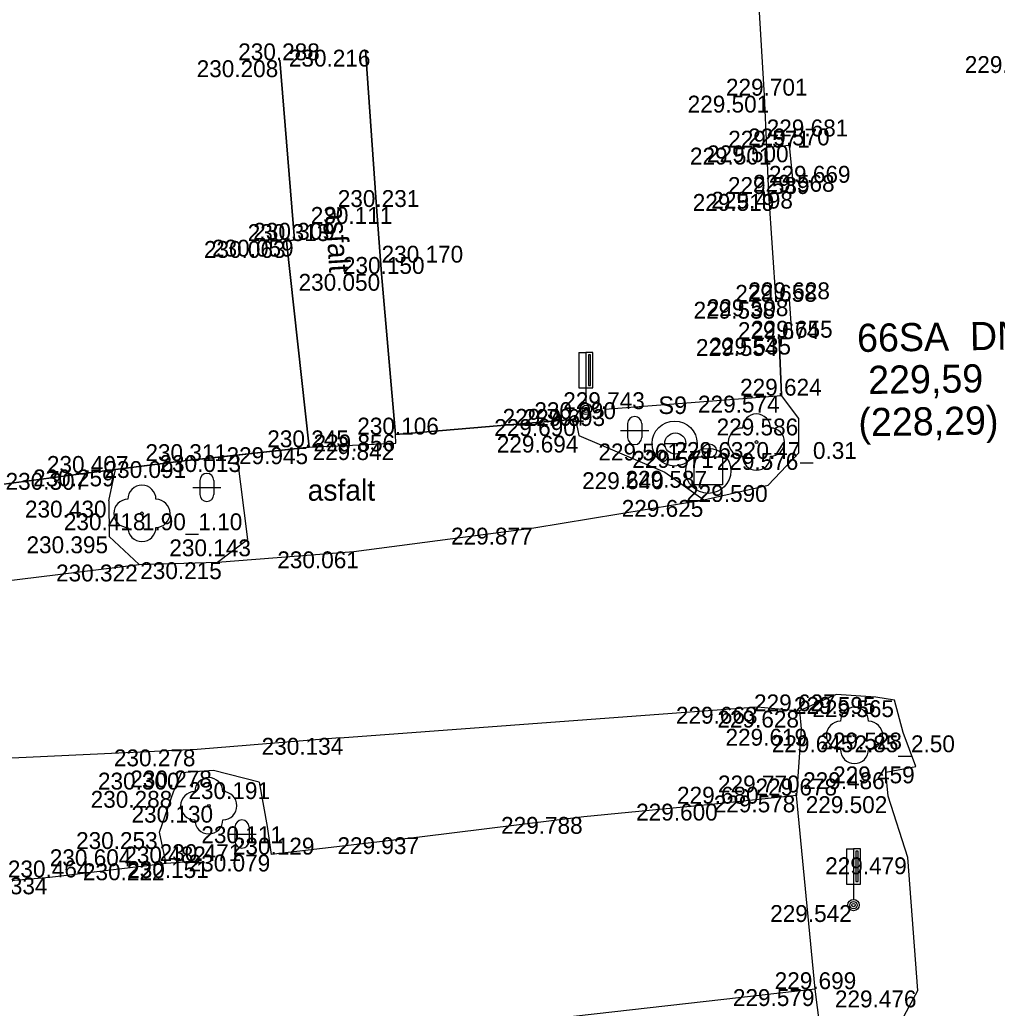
# Model space of a CAD drawing. Extents: x -599516 to -599132, y -1163668 to -1163119.
# Drawn here: x -599435.97 to -599418.59, y -1163505.09 to -1163487.52 of the extents above; entities that cross this region are included whole.
import ezdxf

# ---------------------------------------------------------------- set-up
doc = ezdxf.new("R2010")
doc.units = 0
for name, color, linetype in [('Bod-oznac1', 7, 'Continuous'), ('Bod-oznac2', 7, 'Continuous'), ('Bod-oznac3', 7, 'Continuous'), ('Bod-vyska1', 7, 'Continuous'), ('Bod-vyska2', 7, 'Continuous'), ('Bod-vyska3', 7, 'Continuous'), ('Z_cela-hrobu-dolni-linie', 7, 'Continuous'), ('Z_cela-hrobu-horni-linie', 7, 'Continuous'), ('Z_chodnik', 7, 'Continuous'), ('Z_komunikace', 7, 'Continuous'), ('Z_kultury-znacky', 7, 'Continuous'), ('Z_obvod-kmene-spodek-ve-vysce1_2m', 7, 'Continuous'), ('Z_obvod-skruze', 7, 'Continuous'), ('Z_obvod-skruze-cislo-foto', 7, 'Continuous'), ('Z_podzemni-obrys-sachty', 7, 'Continuous'), ('Z_popis-budov-povrchu', 7, 'Continuous'), ('Z_povrchy-rozhrani-typu', 7, 'Continuous'), ('Z_stromy-kere', 7, 'Continuous'), ('Z_voda-znacky-sachta', 7, 'Continuous'), ('Z_vodovod-bez-rozliseni', 7, 'Continuous'), ('Z_vodovodni-trubka', 7, 'Continuous'), ('Z_zdi-ohradni', 7, 'Continuous'), ('Z_znacky-ostatni-orientacni-sloupek', 7, 'Continuous'), ('Z_znacky-ostatni-skruz', 7, 'Continuous'), ('Z_zpevnene-plochy', 7, 'Continuous')]:
    doc.layers.add(name, color=color, linetype=linetype)

msp = doc.modelspace()

# ---------------------------------------------------------------- linework, layer by layer
at = {"layer": 'Bod-oznac1'}
for p, q in [((-599429.824, -1163488.054), (-599429.824, -1163488.054)), ((-599431.348, -1163488.242), (-599431.348, -1163488.242)), ((-599422.734, -1163488.871), (-599422.734, -1163488.871)), ((-599422.693, -1163489.795), (-599422.693, -1163489.795)), ((-599422.288, -1163489.755), (-599422.288, -1163489.755)), ((-599422.653, -1163490.619), (-599422.653, -1163490.619)), ((-599422.207, -1163490.579), (-599422.207, -1163490.579)), ((-599429.63, -1163490.85), (-599429.63, -1163490.85)), ((-599431.231, -1163491.455), (-599431.231, -1163491.455)), ((-599431.087, -1163491.432), (-599431.087, -1163491.432)), ((-599429.539, -1163492.039), (-599429.539, -1163492.039)), ((-599422.523, -1163492.535), (-599422.523, -1163492.535)), ((-599422.29, -1163492.49), (-599422.29, -1163492.49)), ((-599422.242, -1163493.173), (-599422.242, -1163493.173)), ((-599422.469, -1163493.198), (-599422.469, -1163493.198)), ((-599422.431, -1163494.204), (-599422.431, -1163494.204)), ((-599425.906, -1163494.439), (-599425.906, -1163494.439)), ((-599425.568, -1163494.443), (-599425.568, -1163494.443)), ((-599426.091, -1163494.621), (-599426.091, -1163494.621)), ((-599422.124, -1163494.611), (-599422.124, -1163494.611)), ((-599429.29, -1163494.895), (-599429.29, -1163494.895)), ((-599426.032, -1163494.915), (-599426.032, -1163494.915)), ((-599429.285, -1163495.048), (-599429.285, -1163495.048)), ((-599424.33, -1163495.055), (-599424.33, -1163495.055)), ((-599422.875, -1163495.029), (-599422.875, -1163495.029)), ((-599432.114, -1163495.261), (-599432.114, -1163495.261)), ((-599430.826, -1163495.121), (-599430.826, -1163495.121)), ((-599423.713, -1163495.187), (-599423.713, -1163495.187)), ((-599422.12, -1163495.223), (-599422.12, -1163495.223)), ((-599433.102, -1163495.367), (-599433.102, -1163495.367)), ((-599434.744, -1163495.577), (-599434.744, -1163495.577)), ((-599434.267, -1163495.516), (-599434.267, -1163495.516)), ((-599424.506, -1163495.566), (-599424.506, -1163495.566)), ((-599423.731, -1163495.541), (-599423.731, -1163495.541)), ((-599422.668, -1163495.793), (-599422.668, -1163495.793)), ((-599434.39, -1163496.071), (-599434.39, -1163496.071)), ((-599423.811, -1163496.058), (-599423.811, -1163496.058)), ((-599433.8, -1163496.296), (-599433.8, -1163496.296)), ((-599426.83, -1163496.551), (-599426.83, -1163496.551)), ((-599434.384, -1163496.705), (-599434.384, -1163496.705)), ((-599431.925, -1163496.759), (-599431.925, -1163496.759)), ((-599430.031, -1163496.972), (-599430.031, -1163496.972)), ((-599433.846, -1163497.206), (-599433.846, -1163497.206)), ((-599432.454, -1163497.165), (-599432.454, -1163497.165)), ((-599421.457, -1163499.515), (-599421.457, -1163499.515)), ((-599420.75, -1163499.561), (-599420.75, -1163499.561)), ((-599420.422, -1163499.618), (-599420.422, -1163499.618)), ((-599422.859, -1163499.735), (-599422.859, -1163499.735)), ((-599422.11, -1163499.804), (-599422.11, -1163499.804)), ((-599422.081, -1163500.126), (-599422.081, -1163500.126)), ((-599420.269, -1163500.194), (-599420.269, -1163500.194)), ((-599430.284, -1163500.287), (-599430.284, -1163500.287)), ((-599421.132, -1163500.243), (-599421.132, -1163500.243)), ((-599432.817, -1163500.493), (-599432.817, -1163500.493)), ((-599433.105, -1163500.906), (-599433.105, -1163500.906)), ((-599432.525, -1163500.868), (-599432.525, -1163500.868)), ((-599420.575, -1163500.899), (-599420.575, -1163500.899)), ((-599420.042, -1163500.795), (-599420.042, -1163500.795)), ((-599431.713, -1163501.075), (-599431.713, -1163501.075)), ((-599433.231, -1163501.23), (-599433.231, -1163501.23)), ((-599422.162, -1163501.311), (-599422.162, -1163501.311)), ((-599420.531, -1163501.324), (-599420.531, -1163501.324)), ((-599432.611, -1163501.494), (-599432.611, -1163501.494)), ((-599423.559, -1163501.457), (-599423.559, -1163501.457)), ((-599425.943, -1163501.693), (-599425.943, -1163501.693)), ((-599433.49, -1163501.963), (-599433.49, -1163501.963)), ((-599431.575, -1163501.86), (-599431.575, -1163501.86)), ((-599428.863, -1163502.054), (-599428.863, -1163502.054)), ((-599432.79, -1163502.478), (-599432.79, -1163502.478)), ((-599431.501, -1163502.362), (-599431.501, -1163502.362)), ((-599420.181, -1163502.411), (-599420.181, -1163502.411)), ((-599433.368, -1163502.518), (-599433.368, -1163502.518)), ((-599435.438, -1163502.768), (-599435.438, -1163502.768)), ((-599421.15, -1163503.26), (-599421.15, -1163503.26)), ((-599421.833, -1163504.754), (-599421.833, -1163504.754)), ((-599420.008, -1163504.778), (-599420.008, -1163504.778))]:
    msp.add_line(p, q, dxfattribs=at)
at = {"layer": 'Bod-oznac2'}
for p, q in [((-599431.348, -1163488.242), (-599431.348, -1163488.242)), ((-599422.734, -1163488.871), (-599422.734, -1163488.871)), ((-599422.693, -1163489.795), (-599422.693, -1163489.795)), ((-599422.288, -1163489.755), (-599422.288, -1163489.755)), ((-599422.653, -1163490.619), (-599422.653, -1163490.619)), ((-599422.207, -1163490.579), (-599422.207, -1163490.579)), ((-599429.63, -1163490.85), (-599429.63, -1163490.85)), ((-599431.231, -1163491.455), (-599431.231, -1163491.455)), ((-599431.087, -1163491.432), (-599431.087, -1163491.432)), ((-599429.539, -1163492.039), (-599429.539, -1163492.039)), ((-599422.523, -1163492.535), (-599422.523, -1163492.535)), ((-599422.29, -1163492.49), (-599422.29, -1163492.49)), ((-599422.242, -1163493.173), (-599422.242, -1163493.173)), ((-599422.469, -1163493.198), (-599422.469, -1163493.198)), ((-599422.431, -1163494.204), (-599422.431, -1163494.204)), ((-599425.568, -1163494.443), (-599425.568, -1163494.443)), ((-599426.091, -1163494.621), (-599426.091, -1163494.621)), ((-599429.29, -1163494.895), (-599429.29, -1163494.895)), ((-599430.826, -1163495.121), (-599430.826, -1163495.121)), ((-599433.102, -1163495.367), (-599433.102, -1163495.367)), ((-599434.744, -1163495.577), (-599434.744, -1163495.577)), ((-599422.162, -1163501.311), (-599422.162, -1163501.311)), ((-599423.559, -1163501.457), (-599423.559, -1163501.457)), ((-599432.79, -1163502.478), (-599432.79, -1163502.478)), ((-599431.501, -1163502.362), (-599431.501, -1163502.362)), ((-599433.368, -1163502.518), (-599433.368, -1163502.518)), ((-599435.438, -1163502.768), (-599435.438, -1163502.768)), ((-599421.833, -1163504.754), (-599421.833, -1163504.754))]:
    msp.add_line(p, q, dxfattribs=at)
at = {"layer": 'Bod-oznac3'}
for p, q in [((-599422.693, -1163489.795), (-599422.693, -1163489.795)), ((-599422.653, -1163490.619), (-599422.653, -1163490.619)), ((-599429.539, -1163492.039), (-599429.539, -1163492.039)), ((-599423.559, -1163501.457), (-599423.559, -1163501.457)), ((-599435.438, -1163502.768), (-599435.438, -1163502.768))]:
    msp.add_line(p, q, dxfattribs=at)
at = {"layer": 'Z_cela-hrobu-dolni-linie'}
for p, q in [((-599422.653, -1163490.619), (-599422.693, -1163489.795)), ((-599421.833, -1163504.754), (-599422.162, -1163501.311)), ((-599431.501, -1163502.362), (-599431.501, -1163502.362))]:
    msp.add_line(p, q, dxfattribs=at)
for points in [[(-599425.568, -1163494.443), (-599422.431, -1163494.204)], [(-599434.267, -1163495.516), (-599433.102, -1163495.367), (-599432.114, -1163495.261)], [(-599422.162, -1163501.311), (-599423.559, -1163501.457), (-599425.943, -1163501.693), (-599428.863, -1163502.054), (-599431.501, -1163502.362)], [(-599432.79, -1163502.478), (-599433.368, -1163502.518)], [(-599433.368, -1163502.518), (-599435.438, -1163502.768), (-599438.159, -1163503.002), (-599440.799, -1163503.316), (-599442.937, -1163503.57)]]:
    msp.add_lwpolyline(points, dxfattribs=at)
at = {"layer": 'Z_cela-hrobu-horni-linie'}
for points in [[(-599425.568, -1163494.443), (-599422.431, -1163494.204), (-599422.469, -1163493.198), (-599422.242, -1163493.173), (-599422.29, -1163492.49), (-599422.523, -1163492.535), (-599422.653, -1163490.619), (-599422.653, -1163490.619), (-599422.693, -1163489.795), (-599422.693, -1163489.795), (-599422.734, -1163488.871), (-599422.887, -1163486.297), (-599422.887, -1163486.297), (-599423.081, -1163483.657), (-599423.081, -1163483.657), (-599423.422, -1163478.381), (-599423.372, -1163478.378), (-599423.539, -1163475.686), (-599423.666, -1163472.944)], [(-599426.091, -1163494.621), (-599429.29, -1163494.895), (-599429.539, -1163492.039), (-599429.539, -1163492.039), (-599429.63, -1163490.85), (-599429.824, -1163488.054)], [(-599431.348, -1163488.242), (-599431.087, -1163491.432), (-599431.231, -1163491.455), (-599430.826, -1163495.121), (-599433.102, -1163495.367), (-599434.744, -1163495.577), (-599437.419, -1163495.93)], [(-599421.833, -1163504.754), (-599422.162, -1163501.311), (-599423.559, -1163501.457), (-599423.559, -1163501.457), (-599425.943, -1163501.693)], [(-599428.863, -1163502.054), (-599431.501, -1163502.362)], [(-599432.79, -1163502.478), (-599433.368, -1163502.518), (-599435.438, -1163502.768), (-599435.438, -1163502.768), (-599438.159, -1163503.002)]]:
    msp.add_lwpolyline(points, dxfattribs=at)
at = {"layer": 'Z_chodnik'}
for points in [[(-599429.824, -1163488.054), (-599429.63, -1163490.85), (-599429.539, -1163492.039), (-599429.29, -1163494.895)], [(-599430.826, -1163495.121), (-599431.231, -1163491.455), (-599431.087, -1163491.432), (-599431.348, -1163488.242)]]:
    msp.add_lwpolyline(points, dxfattribs=at)
at = {"layer": 'Z_komunikace'}
for p, q in [((-599422.469, -1163493.198), (-599422.431, -1163494.204)), ((-599426.091, -1163494.621), (-599426.032, -1163494.915)), ((-599432.114, -1163495.261), (-599431.925, -1163496.759)), ((-599434.39, -1163496.071), (-599434.267, -1163495.516)), ((-599422.081, -1163500.126), (-599422.162, -1163501.311)), ((-599431.713, -1163501.075), (-599431.575, -1163501.86)), ((-599433.49, -1163501.963), (-599433.231, -1163501.23)), ((-599431.575, -1163501.86), (-599431.501, -1163502.362))]:
    msp.add_line(p, q, dxfattribs=at)
for points in [[(-599422.469, -1163493.198), (-599422.242, -1163493.173), (-599422.29, -1163492.49), (-599422.523, -1163492.535), (-599422.653, -1163490.619), (-599422.207, -1163490.579), (-599422.288, -1163489.755), (-599422.693, -1163489.795), (-599422.734, -1163488.871), (-599422.887, -1163486.297), (-599423.081, -1163483.657), (-599423.422, -1163478.381), (-599423.372, -1163478.378), (-599423.431, -1163477.424), (-599423.05, -1163477.375), (-599423.071, -1163476.65), (-599423.478, -1163476.658), (-599423.539, -1163475.686), (-599423.594, -1163474.484), (-599423.377, -1163474.477), (-599423.41, -1163474.079), (-599423.612, -1163474.091), (-599423.666, -1163472.944)], [(-599426.032, -1163494.915), (-599424.506, -1163495.566), (-599423.811, -1163496.058), (-599422.668, -1163495.793), (-599422.12, -1163495.223), (-599422.124, -1163494.611), (-599422.431, -1163494.204)], [(-599429.29, -1163494.895), (-599426.091, -1163494.621)], [(-599430.826, -1163495.121), (-599429.285, -1163495.048), (-599429.29, -1163494.895)], [(-599432.114, -1163495.261), (-599430.826, -1163495.121)], [(-599437.419, -1163495.93), (-599434.744, -1163495.577), (-599434.267, -1163495.516)], [(-599434.39, -1163496.071), (-599434.384, -1163496.705), (-599433.846, -1163497.206)], [(-599432.454, -1163497.165), (-599431.925, -1163496.759)], [(-599420.232, -1163509.504), (-599420.229, -1163508.919), (-599420.29, -1163507.681), (-599420.417, -1163507.087), (-599420.369, -1163505.447), (-599420.008, -1163504.778), (-599420.181, -1163502.411), (-599420.531, -1163501.324), (-599420.575, -1163500.899), (-599420.042, -1163500.795), (-599420.269, -1163500.194), (-599420.422, -1163499.618), (-599420.75, -1163499.561), (-599421.457, -1163499.515), (-599422.11, -1163499.804), (-599422.081, -1163500.126)], [(-599431.713, -1163501.075), (-599432.525, -1163500.868), (-599433.105, -1163500.906), (-599433.231, -1163501.23)], [(-599433.368, -1163502.518), (-599433.49, -1163501.963)]]:
    msp.add_lwpolyline(points, dxfattribs=at)
at = {"layer": 'Z_kultury-znacky'}
for p, q in [((-599425.165, -1163494.699), (-599425.165, -1163494.949)), ((-599424.915, -1163494.699), (-599424.915, -1163494.949)), ((-599425.29, -1163494.824), (-599424.79, -1163494.824)), ((-599432.77, -1163495.711), (-599432.77, -1163495.961)), ((-599432.52, -1163495.711), (-599432.52, -1163495.961)), ((-599432.895, -1163495.836), (-599432.395, -1163495.836)), ((-599432.146, -1163501.872), (-599432.146, -1163502.122)), ((-599431.896, -1163501.872), (-599431.896, -1163502.122)), ((-599432.271, -1163501.997), (-599431.771, -1163501.997))]:
    msp.add_line(p, q, dxfattribs=at)
for centre, start, end in [((-599425.04, -1163494.699), 0, 180), ((-599425.04, -1163494.949), 180, 0), ((-599432.646, -1163495.711), 0, 180), ((-599432.646, -1163495.961), 180, 0), ((-599432.021, -1163501.872), 0, 180), ((-599432.021, -1163502.122), 180, 0)]:
    msp.add_arc(centre, 0.125, start, end, dxfattribs=at)
at = {"layer": 'Z_obvod-skruze'}
msp.add_circle((-599424.33, -1163495.055), 0.4, dxfattribs=at)
at = {"layer": 'Z_podzemni-obrys-sachty'}
msp.add_circle((-599423.731, -1163495.541), 0.4, dxfattribs=at)
at = {"layer": 'Z_povrchy-rozhrani-typu'}
for p, q in [((-599430.284, -1163500.287), (-599422.859, -1163499.735)), ((-599422.859, -1163499.735), (-599422.11, -1163499.804))]:
    msp.add_line(p, q, dxfattribs=at)
for points in [[(-599432.454, -1163497.165), (-599430.031, -1163496.972), (-599426.83, -1163496.551), (-599423.811, -1163496.058)], [(-599464.828, -1163500.581), (-599461.324, -1163500.284), (-599456.67, -1163499.718), (-599453.918, -1163499.904), (-599447.492, -1163498.893), (-599443.887, -1163498.669), (-599440.603, -1163498.032), (-599433.846, -1163497.206)], [(-599433.846, -1163497.206), (-599432.454, -1163497.165)], [(-599430.284, -1163500.287), (-599432.817, -1163500.493), (-599436.11, -1163500.651), (-599441.282, -1163501.274), (-599446.082, -1163501.859), (-599452.948, -1163502.521), (-599456.461, -1163502.874), (-599464.332, -1163504.032), (-599469.272, -1163504.85)]]:
    msp.add_lwpolyline(points, dxfattribs=at)
at = {"layer": 'Z_stromy-kere'}
for centre in [(-599422.875, -1163495.029), (-599433.8, -1163496.296), (-599421.132, -1163500.243), (-599432.611, -1163501.494)]:
    msp.add_circle(centre, 0.025, dxfattribs=at)
for centre, start, end in [((-599422.875, -1163494.779), 0, 180), ((-599423.125, -1163495.029), 90, 270), ((-599422.625, -1163495.029), 270, 90), ((-599422.875, -1163495.279), 180, 0), ((-599433.8, -1163496.046), 0, 180), ((-599434.05, -1163496.296), 90, 270), ((-599433.55, -1163496.296), 270, 90), ((-599433.8, -1163496.546), 180, 0), ((-599421.132, -1163499.993), 0, 180), ((-599421.382, -1163500.243), 90, 270), ((-599420.882, -1163500.243), 270, 90), ((-599421.132, -1163500.493), 180, 0), ((-599432.611, -1163501.244), 0, 180), ((-599432.861, -1163501.494), 90, 270), ((-599432.361, -1163501.494), 270, 90), ((-599432.611, -1163501.744), 180, 0)]:
    msp.add_arc(centre, 0.25, start, end, dxfattribs=at)
at = {"layer": 'Z_voda-znacky-sachta'}
msp.add_lwpolyline([(-599423.981, -1163495.291), (-599423.481, -1163495.291), (-599423.481, -1163495.791), (-599423.981, -1163495.791)], close=True, dxfattribs=at)
at = {"layer": 'Z_vodovodni-trubka'}
for radius in [0.125, 0.025, 0.0075]:
    msp.add_circle((-599423.713, -1163495.187), radius, dxfattribs=at)
at = {"layer": 'Z_zdi-ohradni'}
msp.add_line((-599421.833, -1163504.754), (-599479.244, -1163511.228), dxfattribs=at)
msp.add_lwpolyline([(-599421.751, -1163505.409), (-599421.833, -1163504.754)], dxfattribs=at)
at = {"layer": 'Z_znacky-ostatni-orientacni-sloupek'}
for p, q in [((-599426.031, -1163493.439), (-599426.031, -1163494.064)), ((-599426.031, -1163493.439), (-599425.906, -1163493.439)), ((-599426.031, -1163494.064), (-599425.906, -1163494.064)), ((-599425.906, -1163494.064), (-599425.906, -1163494.339)), ((-599421.275, -1163502.26), (-599421.275, -1163502.885)), ((-599421.275, -1163502.26), (-599421.15, -1163502.26)), ((-599421.275, -1163502.885), (-599421.15, -1163502.885)), ((-599421.15, -1163502.885), (-599421.15, -1163503.16))]:
    msp.add_line(p, q, dxfattribs=at)
for points in [[(-599425.906, -1163494.064), (-599425.781, -1163494.064), (-599425.781, -1163493.439), (-599425.906, -1163493.439)], [(-599425.863, -1163494.022), (-599425.824, -1163494.022), (-599425.824, -1163493.481), (-599425.863, -1163493.481)], [(-599421.15, -1163502.885), (-599421.025, -1163502.885), (-599421.025, -1163502.26), (-599421.15, -1163502.26)], [(-599421.108, -1163502.843), (-599421.068, -1163502.843), (-599421.068, -1163502.302), (-599421.108, -1163502.302)]]:
    msp.add_lwpolyline(points, close=True, dxfattribs=at)
for centre, radius in [((-599425.906, -1163494.439), 0.1), ((-599425.906, -1163494.439), 0.065), ((-599425.906, -1163494.439), 0.03), ((-599421.15, -1163503.26), 0.1), ((-599421.15, -1163503.26), 0.065), ((-599421.15, -1163503.26), 0.03)]:
    msp.add_circle(centre, radius, dxfattribs=at)
at = {"layer": 'Z_znacky-ostatni-skruz'}
msp.add_line((-599424.505, -1163495.055), (-599424.13, -1163495.055), dxfattribs=at)
msp.add_circle((-599424.318, -1163495.055), 0.188, dxfattribs=at)
at = {"layer": 'Z_zpevnene-plochy'}
msp.add_lwpolyline([(-599422.653, -1163490.619), (-599422.207, -1163490.579), (-599422.288, -1163489.755), (-599422.693, -1163489.795)], dxfattribs=at)

# ---------------------------------------------------------------- texts
at = {"layer": 'Bod-vyska1'}
for s, p in [('230.216', (-599431.188, -1163488.354)), ('230.208', (-599432.826, -1163488.542)), ('229.307', (-599419.172, -1163488.468)), ('229.501', (-599424.098, -1163489.171)), ('229.501', (-599424.057, -1163490.095)), ('229.500', (-599423.754, -1163490.055)), ('229.519', (-599424.008, -1163490.919)), ('229.498', (-599423.677, -1163490.879)), ('230.111', (-599430.798, -1163491.15)), ('230.063', (-599432.697, -1163491.755)), ('230.059', (-599432.553, -1163491.732)), ('230.050', (-599431.015, -1163492.339)), ('229.538', (-599423.993, -1163492.835)), ('229.508', (-599423.758, -1163492.79)), ('229.535', (-599423.712, -1163493.473)), ('229.554', (-599423.951, -1163493.498)), ('229.574', (-599423.914, -1163494.504)), ('229.704', (-599427.387, -1163494.739)), ('229.693', (-599427.015, -1163494.743)), ('229.690', (-599427.537, -1163494.921)), ('229.586', (-599423.583, -1163494.911)), ('229.856', (-599430.749, -1163495.195)), ('229.694', (-599427.491, -1163495.215)), ('229.842', (-599430.766, -1163495.348)), ('229.561', (-599425.685, -1163495.355)), ('229.632', (-599424.334, -1163495.329)), ('230.013', (-599433.488, -1163495.561)), ('229.945', (-599432.296, -1163495.421)), ('229.571', (-599425.081, -1163495.487)), ('229.576', (-599423.581, -1163495.523)), ('230.091', (-599434.464, -1163495.667)), ('230.307', (-599436.224, -1163495.877)), ('230.259', (-599435.735, -1163495.816)), ('229.640', (-599425.974, -1163495.866)), ('229.587', (-599425.203, -1163495.841)), ('229.590', (-599424.125, -1163496.093)), ('230.430', (-599435.879, -1163496.371)), ('229.625', (-599425.27, -1163496.358)), ('230.418', (-599435.187, -1163496.596)), ('229.877', (-599428.304, -1163496.851)), ('230.395', (-599435.852, -1163497.005)), ('230.143', (-599433.312, -1163497.059)), ('230.061', (-599431.393, -1163497.272)), ('230.322', (-599435.326, -1163497.506)), ('230.215', (-599433.83, -1163497.465)), ('229.627', (-599422.918, -1163499.815)), ('229.595', (-599422.209, -1163499.861)), ('229.565', (-599421.881, -1163499.918)), ('229.663', (-599424.306, -1163500.035)), ('229.628', (-599423.569, -1163500.104)), ('229.619', (-599423.425, -1163500.426)), ('229.528', (-599421.739, -1163500.494)), ('230.134', (-599431.671, -1163500.587)), ('229.645', (-599422.602, -1163500.543)), ('230.278', (-599434.298, -1163500.793)), ('230.300', (-599434.581, -1163501.206)), ('230.278', (-599434.006, -1163501.168)), ('229.486', (-599422.045, -1163501.199)), ('229.459', (-599421.512, -1163501.095)), ('230.191', (-599432.973, -1163501.375)), ('230.288', (-599434.711, -1163501.53)), ('229.578', (-599423.634, -1163501.611)), ('229.502', (-599421.999, -1163501.624)), ('230.130', (-599433.985, -1163501.794)), ('229.600', (-599425.014, -1163501.757)), ('229.788', (-599427.415, -1163501.993)), ('230.253', (-599434.97, -1163502.263)), ('230.111', (-599432.743, -1163502.16)), ('229.937', (-599430.324, -1163502.354)), ('230.151', (-599434.062, -1163502.778)), ('230.079', (-599432.969, -1163502.662)), ('229.479', (-599421.653, -1163502.711)), ('230.222', (-599434.848, -1163502.818)), ('230.334', (-599436.929, -1163503.068)), ('229.542', (-599422.631, -1163503.56)), ('229.579', (-599423.294, -1163505.054)), ('229.476', (-599421.48, -1163505.078))]:
    msp.add_text(s, height=0.3, dxfattribs=at).set_placement(p)
at = {"layer": 'Bod-vyska2'}
for s, p in [('230.288', (-599432.088, -1163488.242)), ('229.701', (-599423.417, -1163488.871)), ('229.571', (-599423.377, -1163489.795)), ('229.570', (-599423.023, -1163489.755)), ('229.589', (-599423.382, -1163490.619)), ('229.568', (-599422.936, -1163490.579)), ('230.231', (-599430.318, -1163490.85)), ('230.313', (-599431.919, -1163491.455)), ('230.309', (-599431.82, -1163491.432)), ('230.150', (-599430.226, -1163492.039)), ('229.658', (-599423.252, -1163492.535)), ('229.628', (-599423.019, -1163492.49)), ('229.674', (-599423.205, -1163493.198)), ('229.655', (-599422.971, -1163493.173)), ('229.624', (-599423.166, -1163494.204)), ('229.743', (-599426.31, -1163494.443)), ('230.090', (-599426.823, -1163494.621)), ('230.106', (-599429.971, -1163494.895)), ('230.245', (-599431.571, -1163495.121)), ('230.311', (-599433.738, -1163495.367)), ('230.407', (-599435.489, -1163495.577)), ('229.678', (-599422.892, -1163501.311)), ('229.680', (-599424.287, -1163501.457)), ('230.129', (-599432.183, -1163502.362)), ('230.482', (-599434.113, -1163502.518)), ('230.471', (-599433.484, -1163502.478)), ('230.464', (-599436.183, -1163502.768)), ('229.699', (-599422.551, -1163504.754))]:
    msp.add_text(s, height=0.3, dxfattribs=at).set_placement(p)
at = {"layer": 'Bod-vyska3'}
for s, p in [('229.681', (-599422.693, -1163489.595)), ('229.669', (-599422.653, -1163490.419)), ('230.170', (-599429.539, -1163491.839)), ('229.770', (-599423.559, -1163501.257)), ('230.604', (-599435.438, -1163502.568))]:
    msp.add_text(s, height=0.3, dxfattribs=at).set_placement(p)
at = {"layer": 'Z_obvod-kmene-spodek-ve-vysce1_2m'}
for s, p in [('0.47_0.31', (-599422.875, -1163495.329)), ('1.90_1.10', (-599433.8, -1163496.596)), ('2.85_2.50', (-599421.132, -1163500.543))]:
    msp.add_text(s, height=0.3, dxfattribs=at).set_placement(p)
at = {"layer": 'Z_obvod-skruze-cislo-foto'}
msp.add_text('S9', height=0.3125, dxfattribs=at).set_placement((-599424.619, -1163494.53))
at = {"layer": 'Z_popis-budov-povrchu'}
msp.add_text('asfalt', height=0.375, rotation=273.4503, dxfattribs=at).set_placement((-599430.541, -1163490.828))
msp.add_text('asfalt', height=0.375, dxfattribs=at).set_placement((-599430.853, -1163496.071))
at = {"layer": 'Z_vodovod-bez-rozliseni'}
for s, p in [('66SA  DN800', (-599421.083, -1163493.428)), (' 229,59', (-599421.071, -1163494.178)), ('(228,29) ', (-599421.059, -1163494.928))]:
    msp.add_text(s, height=0.5, rotation=0.8872, dxfattribs=at).set_placement(p)

doc.saveas('drawing.dxf')
